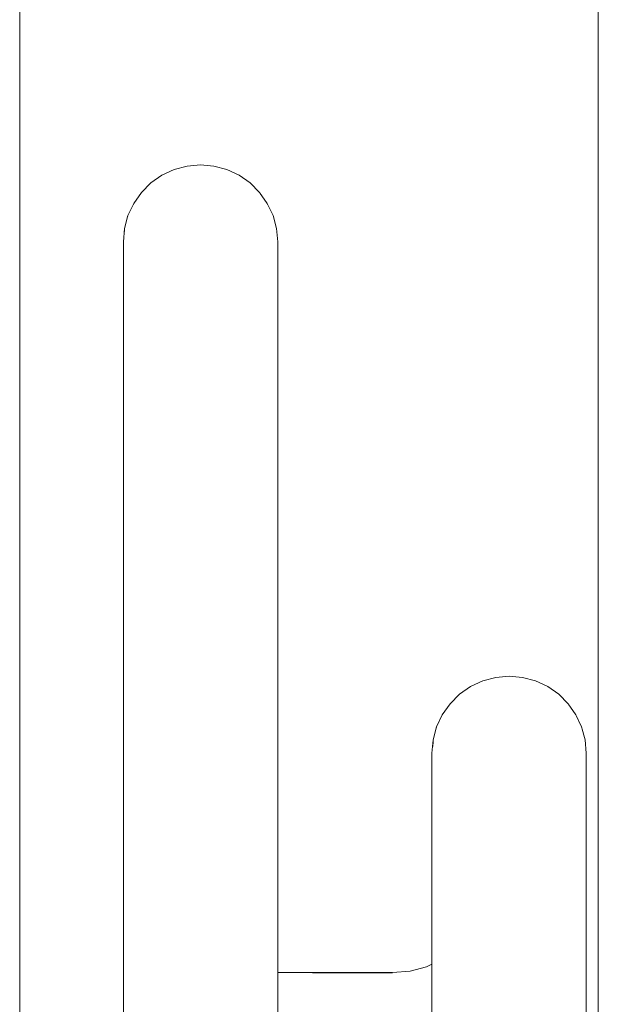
# Model space of a CAD drawing. Header units: millimetres. Extents: x 0 to 650, y -1 to 707.
# Tile 330 of 348: x 527.05 to 528.55, y 451.08 to 453.64. Entities that reach past the tile are written whole.
import ezdxf
from ezdxf.xclip import XClip

# ---------------------------------------------------------------- set-up
doc = ezdxf.new("R2010")
doc.units = ezdxf.units.MM
doc.header["$MEASUREMENT"] = 0
doc.header["$XCLIPFRAME"] = 0
doc.linetypes.add('Wipeout_Contour', pattern=[1000, 0, -1000])
doc.layers.add('Parede.ARQ', color=7, linetype='Continuous')
doc.layers.add('Pilar.ARQ', color=7, linetype='Continuous')

# ---------------------------------------------------------------- blocks, each defined once
blk = doc.blocks.new('Desenho_5_5', base_point=(26.0927, 442.8059))
at = {"color": 254, "linetype": 'Wipeout_Contour', "lineweight": 0, "ltscale": 47845.798203}
blk.add_wipeout([(528.5504, 465.6059), (527.0504, 465.6059), (527.0504, 442.8059), (527.3192, 442.8059), (527.3192, 453.0607), (527.3222, 453.0953), (527.3312, 453.1288), (527.346, 453.1603), (527.366, 453.1888), (527.3906, 453.2133), (527.4192, 453.2333), (527.4508, 453.248), (527.4844, 453.257), (527.5192, 453.26), (527.5539, 453.257), (527.5876, 453.248), (527.6192, 453.2333), (527.6477, 453.2133), (527.6724, 453.1888), (527.6924, 453.1603), (527.7071, 453.1288), (527.7161, 453.0953), (527.7192, 453.0607), (527.7192, 451.1671), (528.017, 451.1671), (528.0625, 451.1711), (528.1046, 451.1823), (528.1192, 451.1891), (528.1192, 451.7358), (528.1222, 451.7704), (528.1312, 451.8039), (528.146, 451.8354), (528.166, 451.8639), (528.1906, 451.8884), (528.2192, 451.9084), (528.2508, 451.9231), (528.2844, 451.932), (528.3192, 451.9351), (528.3539, 451.932), (528.3876, 451.9231), (528.4192, 451.9084), (528.4477, 451.8884), (528.4724, 451.8639), (528.4924, 451.8354), (528.5071, 451.8039), (528.5161, 451.7704), (528.5192, 451.7358), (528.5192, 444.5046), (528.5161, 444.47), (528.5071, 444.4364), (528.4924, 444.4049), (528.4724, 444.3764), (528.4477, 444.3519), (528.4192, 444.332), (528.3876, 444.3173), (528.3692, 444.3124), (528.3692, 444.2169), (528.364, 444.1583), (528.3482, 444.0993), (528.3224, 444.044), (528.2874, 443.994), (528.2443, 443.9508), (528.1943, 443.9158), (528.1389, 443.89), (528.08, 443.8742), (528.0213, 443.8691), (527.7192, 443.8691), (527.7192, 442.8059), (528.5504, 442.8059)], dxfattribs=at).dxf.layer = 'Pilar.ARQ'
at = {"layer": 'Parede.ARQ', "color": 8, "linetype": 'Continuous', "lineweight": 0}
blk.add_line((528.1046, 451.1823), (528.0625, 451.1711), dxfattribs=at)
at = {"layer": 'Pilar.ARQ', "color": 8, "linetype": 'Continuous', "lineweight": 0}
for p, q in [((527.0504, 442.8059), (527.0504, 465.6059)), ((528.5504, 442.8059), (528.5504, 465.6059))]:
    blk.add_line(p, q, dxfattribs=at)
at = {"color": 254, "linetype": 'Wipeout_Contour', "lineweight": 0, "ltscale": 2774.321498}
blk.add_wipeout([(527.3192, 453.0192), (527.3192, 448.0212), (527.3222, 448.0558), (527.3222, 453.0538)], dxfattribs=at).dxf.layer = 'Parede.ARQ'
at = {"color": 254, "linetype": 'Wipeout_Contour', "lineweight": 0, "ltscale": 2773.383193}
blk.add_wipeout([(528.1222, 451.7538), (528.1192, 451.7192), (528.1192, 446.7212), (528.1222, 446.7558)], dxfattribs=at).dxf.layer = 'Parede.ARQ'
at = {"color": 254, "linetype": 'Wipeout_Contour', "lineweight": 0, "ltscale": 2774.428396}
blk.add_wipeout([(527.3222, 453.0538), (527.3222, 448.0558), (527.3312, 448.0893), (527.3312, 453.0873)], dxfattribs=at).dxf.layer = 'Parede.ARQ'
at = {"color": 254, "linetype": 'Wipeout_Contour', "lineweight": 0, "ltscale": 2773.489899}
blk.add_wipeout([(528.1222, 451.7538), (528.1222, 446.7558), (528.1312, 446.7893), (528.1312, 451.7873)], dxfattribs=at).dxf.layer = 'Parede.ARQ'
at = {"color": 254, "linetype": 'Wipeout_Contour', "lineweight": 0, "ltscale": 2774.549022}
blk.add_wipeout([(527.3312, 453.0873), (527.3312, 448.0893), (527.346, 448.1208), (527.346, 453.1188)], dxfattribs=at).dxf.layer = 'Parede.ARQ'
at = {"color": 254, "linetype": 'Wipeout_Contour', "lineweight": 0, "ltscale": 2773.610377}
blk.add_wipeout([(528.146, 451.8188), (528.1312, 451.7873), (528.1312, 446.7893), (528.146, 446.8208)], dxfattribs=at).dxf.layer = 'Parede.ARQ'
at = {"layer": 'Parede.ARQ', "color": 7, "linetype": 'Continuous', "lineweight": 0}
for p, q in [((527.3192, 451.0186), (527.3192, 452.0182)), ((528.1192, 451.7192), (528.1192, 451.7358))]:
    blk.add_line(p, q, dxfattribs=at)
at = {"layer": 'Parede.ARQ', "color": 8, "linetype": 'Continuous', "lineweight": 0}
blk.add_line((528.1192, 451.1891), (528.1046, 451.1823), dxfattribs=at)
at = {"color": 254, "linetype": 'Wipeout_Contour', "lineweight": 0, "ltscale": 2774.67971}
blk.add_wipeout([(527.366, 453.1473), (527.346, 453.1188), (527.346, 448.1208), (527.366, 448.1493)], dxfattribs=at).dxf.layer = 'Parede.ARQ'
at = {"color": 254, "linetype": 'Wipeout_Contour', "lineweight": 0, "ltscale": 2780.87246}
blk.add_wipeout([(527.3192, 453.0607), (527.3192, 453.0192), (527.3222, 453.0538), (527.3222, 453.0953)], dxfattribs=at).dxf.layer = 'Parede.ARQ'
at = {"color": 254, "linetype": 'Wipeout_Contour', "lineweight": 0, "ltscale": 2773.740964}
blk.add_wipeout([(528.146, 451.8188), (528.146, 446.8208), (528.166, 446.8493), (528.166, 451.8473)], dxfattribs=at).dxf.layer = 'Parede.ARQ'
at = {"color": 254, "linetype": 'Wipeout_Contour', "lineweight": 0, "ltscale": 2779.992238}
blk.add_wipeout([(528.1312, 451.8039), (528.1222, 451.7704), (528.1222, 451.7538), (528.1312, 451.7873)], dxfattribs=at).dxf.layer = 'Parede.ARQ'
at = {"color": 254, "linetype": 'Wipeout_Contour', "lineweight": 0, "ltscale": 2083.19705}
blk.add_wipeout([(528.1188, 451.1434), (528.0697, 451.1302), (528.1192, 451.1345)], dxfattribs=at).dxf.layer = 'Parede.ARQ'
at = {"layer": 'Parede.ARQ', "color": 7, "linetype": 'Continuous', "lineweight": 0}
for p, q in [((527.3192, 453.0178), (527.3192, 453.0192)), ((527.3192, 452.0182), (527.3192, 453.0178)), ((528.1192, 451.7358), (528.1222, 451.7704)), ((528.1192, 446.7212), (528.1192, 451.7192))]:
    blk.add_line(p, q, dxfattribs=at)
at = {"color": 254, "linetype": 'Wipeout_Contour', "lineweight": 0, "ltscale": 2774.816487}
blk.add_wipeout([(527.366, 453.1473), (527.366, 448.1493), (527.3906, 448.1738), (527.3906, 453.1718)], dxfattribs=at).dxf.layer = 'Parede.ARQ'
at = {"color": 254, "linetype": 'Wipeout_Contour', "lineweight": 0, "ltscale": 2780.979598}
blk.add_wipeout([(527.3222, 453.0953), (527.3222, 453.0538), (527.3312, 453.0873), (527.3312, 453.1288)], dxfattribs=at).dxf.layer = 'Parede.ARQ'
at = {"color": 254, "linetype": 'Wipeout_Contour', "lineweight": 0, "ltscale": 2773.877698}
blk.add_wipeout([(528.166, 446.8493), (528.1906, 446.8738), (528.1906, 451.8718), (528.166, 451.8473)], dxfattribs=at).dxf.layer = 'Parede.ARQ'
at = {"color": 254, "linetype": 'Wipeout_Contour', "lineweight": 0, "ltscale": 2780.112893}
blk.add_wipeout([(528.1312, 451.8039), (528.1312, 451.7873), (528.146, 451.8188), (528.146, 451.8354)], dxfattribs=at).dxf.layer = 'Parede.ARQ'
at = {"layer": 'Parede.ARQ', "color": 7, "linetype": 'Continuous', "lineweight": 0}
for p, q in [((527.3192, 453.0192), (527.3192, 453.0607)), ((528.1222, 451.7704), (528.1312, 451.8039))]:
    blk.add_line(p, q, dxfattribs=at)
at = {"color": 254, "linetype": 'Wipeout_Contour', "lineweight": 0, "ltscale": 2774.955196}
blk.add_wipeout([(527.3906, 453.1718), (527.3906, 448.1738), (527.4192, 448.1938), (527.4192, 453.1918)], dxfattribs=at).dxf.layer = 'Parede.ARQ'
at = {"color": 254, "linetype": 'Wipeout_Contour', "lineweight": 0, "ltscale": 2781.100404}
blk.add_wipeout([(527.3312, 453.1288), (527.3312, 453.0873), (527.346, 453.1188), (527.346, 453.1603)], dxfattribs=at).dxf.layer = 'Parede.ARQ'
at = {"color": 254, "linetype": 'Wipeout_Contour', "lineweight": 0, "ltscale": 2774.016404}
blk.add_wipeout([(528.1906, 451.8718), (528.1906, 446.8738), (528.2192, 446.8938), (528.2192, 451.8918)], dxfattribs=at).dxf.layer = 'Parede.ARQ'
at = {"color": 254, "linetype": 'Wipeout_Contour', "lineweight": 0, "ltscale": 2780.243587}
blk.add_wipeout([(528.146, 451.8354), (528.146, 451.8188), (528.166, 451.8473), (528.166, 451.8639)], dxfattribs=at).dxf.layer = 'Parede.ARQ'
at = {"layer": 'Parede.ARQ', "color": 7, "linetype": 'Continuous', "lineweight": 0}
for p, q in [((527.3222, 453.0953), (527.3312, 453.1288)), ((527.3192, 453.0607), (527.3222, 453.0953)), ((528.1312, 451.8039), (528.146, 451.8354))]:
    blk.add_line(p, q, dxfattribs=at)
at = {"color": 254, "linetype": 'Wipeout_Contour', "lineweight": 0, "ltscale": 2775.091624}
blk.add_wipeout([(527.4192, 448.1938), (527.4508, 448.2085), (527.4508, 453.2065), (527.4192, 453.1918)], dxfattribs=at).dxf.layer = 'Parede.ARQ'
at = {"color": 254, "linetype": 'Wipeout_Contour', "lineweight": 0, "ltscale": 2781.231205}
blk.add_wipeout([(527.346, 453.1603), (527.346, 453.1188), (527.366, 453.1473), (527.366, 453.1888)], dxfattribs=at).dxf.layer = 'Parede.ARQ'
at = {"color": 254, "linetype": 'Wipeout_Contour', "lineweight": 0, "ltscale": 2774.152887}
blk.add_wipeout([(528.2192, 451.8918), (528.2192, 446.8938), (528.2508, 446.9085), (528.2508, 451.9065)], dxfattribs=at).dxf.layer = 'Parede.ARQ'
at = {"color": 254, "linetype": 'Wipeout_Contour', "lineweight": 0, "ltscale": 2780.380351}
blk.add_wipeout([(528.166, 451.8639), (528.166, 451.8473), (528.1906, 451.8718), (528.1906, 451.8884)], dxfattribs=at).dxf.layer = 'Parede.ARQ'
at = {"layer": 'Parede.ARQ', "color": 7, "linetype": 'Continuous', "lineweight": 0}
for p, q in [((527.3312, 453.1288), (527.346, 453.1603)), ((528.146, 451.8354), (528.166, 451.8639))]:
    blk.add_line(p, q, dxfattribs=at)
at = {"color": 254, "linetype": 'Wipeout_Contour', "lineweight": 0, "ltscale": 2781.368027}
blk.add_wipeout([(527.366, 453.1888), (527.366, 453.1473), (527.3906, 453.1718), (527.3906, 453.2133)], dxfattribs=at).dxf.layer = 'Parede.ARQ'
at = {"color": 254, "linetype": 'Wipeout_Contour', "lineweight": 0, "ltscale": 2775.221626}
blk.add_wipeout([(527.4508, 453.2065), (527.4508, 448.2085), (527.4844, 448.2174), (527.4844, 453.2154)], dxfattribs=at).dxf.layer = 'Parede.ARQ'
at = {"color": 254, "linetype": 'Wipeout_Contour', "lineweight": 0, "ltscale": 2780.519015}
blk.add_wipeout([(528.1906, 451.8884), (528.1906, 451.8718), (528.2192, 451.8918), (528.2192, 451.9084)], dxfattribs=at).dxf.layer = 'Parede.ARQ'
at = {"color": 254, "linetype": 'Wipeout_Contour', "lineweight": 0, "ltscale": 2774.282995}
blk.add_wipeout([(528.2508, 451.9065), (528.2508, 446.9085), (528.2844, 446.9174), (528.2844, 451.9154)], dxfattribs=at).dxf.layer = 'Parede.ARQ'
at = {"layer": 'Parede.ARQ', "color": 7, "linetype": 'Continuous', "lineweight": 0}
for p, q in [((527.346, 453.1603), (527.366, 453.1888)), ((528.166, 451.8639), (528.1906, 451.8884))]:
    blk.add_line(p, q, dxfattribs=at)
at = {"color": 254, "linetype": 'Wipeout_Contour', "lineweight": 0, "ltscale": 2781.50671}
blk.add_wipeout([(527.3906, 453.2133), (527.3906, 453.1718), (527.4192, 453.1918), (527.4192, 453.2333)], dxfattribs=at).dxf.layer = 'Parede.ARQ'
at = {"color": 254, "linetype": 'Wipeout_Contour', "lineweight": 0, "ltscale": 2775.341252}
blk.add_wipeout([(527.5192, 453.2185), (527.4844, 453.2154), (527.4844, 448.2174), (527.5192, 448.2205)], dxfattribs=at).dxf.layer = 'Parede.ARQ'
at = {"color": 254, "linetype": 'Wipeout_Contour', "lineweight": 0, "ltscale": 2780.655373}
blk.add_wipeout([(528.2508, 451.9231), (528.2192, 451.9084), (528.2192, 451.8918), (528.2508, 451.9065)], dxfattribs=at).dxf.layer = 'Parede.ARQ'
at = {"color": 254, "linetype": 'Wipeout_Contour', "lineweight": 0, "ltscale": 2774.402774}
blk.add_wipeout([(528.2844, 451.9154), (528.2844, 446.9174), (528.3192, 446.9205), (528.3192, 451.9185)], dxfattribs=at).dxf.layer = 'Parede.ARQ'
at = {"layer": 'Parede.ARQ', "color": 7, "linetype": 'Continuous', "lineweight": 0}
for p, q in [((527.366, 453.1888), (527.3906, 453.2133)), ((528.1906, 451.8884), (528.2192, 451.9084))]:
    blk.add_line(p, q, dxfattribs=at)
at = {"color": 254, "linetype": 'Wipeout_Contour', "lineweight": 0, "ltscale": 2781.643043}
blk.add_wipeout([(527.4508, 453.248), (527.4192, 453.2333), (527.4192, 453.1918), (527.4508, 453.2065)], dxfattribs=at).dxf.layer = 'Parede.ARQ'
at = {"color": 254, "linetype": 'Wipeout_Contour', "lineweight": 0, "ltscale": 2775.446869}
blk.add_wipeout([(527.5192, 453.2185), (527.5192, 448.2205), (527.5539, 448.2174), (527.5539, 453.2154)], dxfattribs=at).dxf.layer = 'Parede.ARQ'
at = {"color": 254, "linetype": 'Wipeout_Contour', "lineweight": 0, "ltscale": 2780.785278}
blk.add_wipeout([(528.2508, 451.9231), (528.2508, 451.9065), (528.2844, 451.9154), (528.2844, 451.932)], dxfattribs=at).dxf.layer = 'Parede.ARQ'
at = {"color": 254, "linetype": 'Wipeout_Contour', "lineweight": 0, "ltscale": 2774.508587}
blk.add_wipeout([(528.3192, 451.9185), (528.3192, 446.9205), (528.3539, 446.9174), (528.3539, 451.9154)], dxfattribs=at).dxf.layer = 'Parede.ARQ'
at = {"layer": 'Parede.ARQ', "color": 7, "linetype": 'Continuous', "lineweight": 0}
for p, q in [((527.3906, 453.2133), (527.4192, 453.2333)), ((528.2192, 451.9084), (528.2508, 451.9231))]:
    blk.add_line(p, q, dxfattribs=at)
at = {"color": 254, "linetype": 'Wipeout_Contour', "lineweight": 0, "ltscale": 2781.772888}
blk.add_wipeout([(527.4508, 453.248), (527.4508, 453.2065), (527.4844, 453.2154), (527.4844, 453.257)], dxfattribs=at).dxf.layer = 'Parede.ARQ'
at = {"color": 254, "linetype": 'Wipeout_Contour', "lineweight": 0, "ltscale": 2775.535269}
blk.add_wipeout([(527.5539, 453.2154), (527.5539, 448.2174), (527.5876, 448.2085), (527.5876, 453.2065)], dxfattribs=at).dxf.layer = 'Parede.ARQ'
at = {"color": 254, "linetype": 'Wipeout_Contour', "lineweight": 0, "ltscale": 2780.9048}
blk.add_wipeout([(528.2844, 451.932), (528.2844, 451.9154), (528.3192, 451.9185), (528.3192, 451.9351)], dxfattribs=at).dxf.layer = 'Parede.ARQ'
at = {"color": 254, "linetype": 'Wipeout_Contour', "lineweight": 0, "ltscale": 2774.59722}
blk.add_wipeout([(528.3539, 446.9174), (528.3876, 446.9085), (528.3876, 451.9065), (528.3539, 451.9154)], dxfattribs=at).dxf.layer = 'Parede.ARQ'
at = {"layer": 'Parede.ARQ', "color": 7, "linetype": 'Continuous', "lineweight": 0}
for p, q in [((527.4192, 453.2333), (527.4508, 453.248)), ((528.2508, 451.9231), (528.2844, 451.932))]:
    blk.add_line(p, q, dxfattribs=at)
at = {"color": 254, "linetype": 'Wipeout_Contour', "lineweight": 0, "ltscale": 2781.892307}
blk.add_wipeout([(527.4844, 453.257), (527.4844, 453.2154), (527.5192, 453.2185), (527.5192, 453.26)], dxfattribs=at).dxf.layer = 'Parede.ARQ'
at = {"color": 254, "linetype": 'Wipeout_Contour', "lineweight": 0, "ltscale": 2775.603769}
blk.add_wipeout([(527.5876, 453.2065), (527.5876, 448.2085), (527.6192, 448.1938), (527.6192, 453.1918)], dxfattribs=at).dxf.layer = 'Parede.ARQ'
at = {"color": 254, "linetype": 'Wipeout_Contour', "lineweight": 0, "ltscale": 2781.010146}
blk.add_wipeout([(528.3192, 451.9351), (528.3192, 451.9185), (528.3539, 451.9154), (528.3539, 451.932)], dxfattribs=at).dxf.layer = 'Parede.ARQ'
at = {"color": 254, "linetype": 'Wipeout_Contour', "lineweight": 0, "ltscale": 2774.665982}
blk.add_wipeout([(528.3876, 451.9065), (528.3876, 446.9085), (528.4192, 446.8938), (528.4192, 451.8918)], dxfattribs=at).dxf.layer = 'Parede.ARQ'
at = {"layer": 'Parede.ARQ', "color": 7, "linetype": 'Continuous', "lineweight": 0}
for p, q in [((527.4508, 453.248), (527.4844, 453.257)), ((528.2844, 451.932), (528.3192, 451.9351))]:
    blk.add_line(p, q, dxfattribs=at)
at = {"color": 254, "linetype": 'Wipeout_Contour', "lineweight": 0, "ltscale": 2781.997579}
blk.add_wipeout([(527.5192, 453.26), (527.5192, 453.2185), (527.5539, 453.2154), (527.5539, 453.257)], dxfattribs=at).dxf.layer = 'Parede.ARQ'
at = {"color": 254, "linetype": 'Wipeout_Contour', "lineweight": 0, "ltscale": 2775.650289}
blk.add_wipeout([(527.6192, 448.1938), (527.6477, 448.1738), (527.6477, 453.1718), (527.6192, 453.1918)], dxfattribs=at).dxf.layer = 'Parede.ARQ'
at = {"color": 254, "linetype": 'Wipeout_Contour', "lineweight": 0, "ltscale": 2781.09827}
blk.add_wipeout([(528.3876, 451.9231), (528.3539, 451.932), (528.3539, 451.9154), (528.3876, 451.9065)], dxfattribs=at).dxf.layer = 'Parede.ARQ'
at = {"color": 254, "linetype": 'Wipeout_Contour', "lineweight": 0, "ltscale": 2774.712787}
blk.add_wipeout([(528.4192, 446.8938), (528.4477, 446.8738), (528.4477, 451.8718), (528.4192, 451.8918)], dxfattribs=at).dxf.layer = 'Parede.ARQ'
at = {"layer": 'Parede.ARQ', "color": 7, "linetype": 'Continuous', "lineweight": 0}
for p, q in [((527.4844, 453.257), (527.5192, 453.26)), ((528.3192, 451.9351), (528.3539, 451.932))]:
    blk.add_line(p, q, dxfattribs=at)
at = {"color": 254, "linetype": 'Wipeout_Contour', "lineweight": 0, "ltscale": 2782.08554}
blk.add_wipeout([(527.5876, 453.248), (527.5539, 453.257), (527.5539, 453.2154), (527.5876, 453.2065)], dxfattribs=at).dxf.layer = 'Parede.ARQ'
at = {"color": 254, "linetype": 'Wipeout_Contour', "lineweight": 0, "ltscale": 2775.673417}
blk.add_wipeout([(527.6477, 453.1718), (527.6477, 448.1738), (527.6724, 448.1493), (527.6724, 453.1473)], dxfattribs=at).dxf.layer = 'Parede.ARQ'
at = {"color": 254, "linetype": 'Wipeout_Contour', "lineweight": 0, "ltscale": 2781.166602}
blk.add_wipeout([(528.4192, 451.9084), (528.3876, 451.9231), (528.3876, 451.9065), (528.4192, 451.8918)], dxfattribs=at).dxf.layer = 'Parede.ARQ'
at = {"color": 254, "linetype": 'Wipeout_Contour', "lineweight": 0, "ltscale": 2774.736212}
blk.add_wipeout([(528.4724, 451.8473), (528.4477, 451.8718), (528.4477, 446.8738), (528.4724, 446.8493)], dxfattribs=at).dxf.layer = 'Parede.ARQ'
at = {"layer": 'Parede.ARQ', "color": 7, "linetype": 'Continuous', "lineweight": 0}
for p, q in [((527.5192, 453.26), (527.5539, 453.257)), ((528.3539, 451.932), (528.3876, 451.9231))]:
    blk.add_line(p, q, dxfattribs=at)
at = {"color": 254, "linetype": 'Wipeout_Contour', "lineweight": 0, "ltscale": 2782.153612}
blk.add_wipeout([(527.6192, 453.2333), (527.5876, 453.248), (527.5876, 453.2065), (527.6192, 453.1918)], dxfattribs=at).dxf.layer = 'Parede.ARQ'
at = {"color": 254, "linetype": 'Wipeout_Contour', "lineweight": 0, "ltscale": 2775.67245}
blk.add_wipeout([(527.6724, 453.1473), (527.6724, 448.1493), (527.6924, 448.1208), (527.6924, 453.1188)], dxfattribs=at).dxf.layer = 'Parede.ARQ'
at = {"color": 254, "linetype": 'Wipeout_Contour', "lineweight": 0, "ltscale": 2781.212996}
blk.add_wipeout([(528.4477, 451.8884), (528.4192, 451.9084), (528.4192, 451.8918), (528.4477, 451.8718)], dxfattribs=at).dxf.layer = 'Parede.ARQ'
at = {"color": 254, "linetype": 'Wipeout_Contour', "lineweight": 0, "ltscale": 2774.735546}
blk.add_wipeout([(528.4724, 451.8473), (528.4724, 446.8493), (528.4924, 446.8208), (528.4924, 451.8188)], dxfattribs=at).dxf.layer = 'Parede.ARQ'
at = {"layer": 'Parede.ARQ', "color": 7, "linetype": 'Continuous', "lineweight": 0}
for p, q in [((527.5539, 453.257), (527.5876, 453.248)), ((528.3876, 451.9231), (528.4192, 451.9084))]:
    blk.add_line(p, q, dxfattribs=at)
at = {"color": 254, "linetype": 'Wipeout_Contour', "lineweight": 0, "ltscale": 2782.199707}
blk.add_wipeout([(527.6192, 453.2333), (527.6192, 453.1918), (527.6477, 453.1718), (527.6477, 453.2133)], dxfattribs=at).dxf.layer = 'Parede.ARQ'
at = {"color": 254, "linetype": 'Wipeout_Contour', "lineweight": 0, "ltscale": 2775.647419}
blk.add_wipeout([(527.6924, 453.1188), (527.6924, 448.1208), (527.7071, 448.0893), (527.7071, 453.0873)], dxfattribs=at).dxf.layer = 'Parede.ARQ'
at = {"color": 254, "linetype": 'Wipeout_Contour', "lineweight": 0, "ltscale": 2781.236015}
blk.add_wipeout([(528.4477, 451.8884), (528.4477, 451.8718), (528.4724, 451.8473), (528.4724, 451.8639)], dxfattribs=at).dxf.layer = 'Parede.ARQ'
at = {"color": 254, "linetype": 'Wipeout_Contour', "lineweight": 0, "ltscale": 2774.710811}
blk.add_wipeout([(528.4924, 446.8208), (528.5071, 446.7893), (528.5071, 451.7873), (528.4924, 451.8188)], dxfattribs=at).dxf.layer = 'Parede.ARQ'
at = {"layer": 'Parede.ARQ', "color": 7, "linetype": 'Continuous', "lineweight": 0}
for p, q in [((527.5876, 453.248), (527.6192, 453.2333)), ((528.4192, 451.9084), (528.4477, 451.8884))]:
    blk.add_line(p, q, dxfattribs=at)
at = {"color": 254, "linetype": 'Wipeout_Contour', "lineweight": 0, "ltscale": 2782.222413}
blk.add_wipeout([(527.6477, 453.2133), (527.6477, 453.1718), (527.6724, 453.1473), (527.6724, 453.1888)], dxfattribs=at).dxf.layer = 'Parede.ARQ'
at = {"color": 254, "linetype": 'Wipeout_Contour', "lineweight": 0, "ltscale": 2775.599082}
blk.add_wipeout([(527.7071, 453.0873), (527.7071, 448.0893), (527.7161, 448.0558), (527.7161, 453.0538)], dxfattribs=at).dxf.layer = 'Parede.ARQ'
at = {"color": 254, "linetype": 'Wipeout_Contour', "lineweight": 0, "ltscale": 2781.234949}
blk.add_wipeout([(528.4924, 451.8354), (528.4724, 451.8639), (528.4724, 451.8473), (528.4924, 451.8188)], dxfattribs=at).dxf.layer = 'Parede.ARQ'
at = {"color": 254, "linetype": 'Wipeout_Contour', "lineweight": 0, "ltscale": 2774.662756}
blk.add_wipeout([(528.5071, 451.7873), (528.5071, 446.7893), (528.5161, 446.7558), (528.5161, 451.7538)], dxfattribs=at).dxf.layer = 'Parede.ARQ'
at = {"layer": 'Parede.ARQ', "color": 7, "linetype": 'Continuous', "lineweight": 0}
for p, q in [((527.6192, 453.2333), (527.6477, 453.2133)), ((528.4477, 451.8884), (528.4724, 451.8639))]:
    blk.add_line(p, q, dxfattribs=at)
at = {"color": 254, "linetype": 'Wipeout_Contour', "lineweight": 0, "ltscale": 2782.221032}
blk.add_wipeout([(527.6924, 453.1603), (527.6724, 453.1888), (527.6724, 453.1473), (527.6924, 453.1188)], dxfattribs=at).dxf.layer = 'Parede.ARQ'
at = {"color": 254, "linetype": 'Wipeout_Contour', "lineweight": 0, "ltscale": 2775.528907}
blk.add_wipeout([(527.7161, 453.0538), (527.7161, 448.0558), (527.7192, 448.0212), (527.7192, 453.0192)], dxfattribs=at).dxf.layer = 'Parede.ARQ'
at = {"color": 254, "linetype": 'Wipeout_Contour', "lineweight": 0, "ltscale": 2781.209826}
blk.add_wipeout([(528.4924, 451.8354), (528.4924, 451.8188), (528.5071, 451.7873), (528.5071, 451.8039)], dxfattribs=at).dxf.layer = 'Parede.ARQ'
at = {"color": 254, "linetype": 'Wipeout_Contour', "lineweight": 0, "ltscale": 2774.592841}
blk.add_wipeout([(528.5161, 451.7538), (528.5161, 446.7558), (528.5192, 446.7212), (528.5192, 451.7192)], dxfattribs=at).dxf.layer = 'Parede.ARQ'
at = {"layer": 'Parede.ARQ', "color": 7, "linetype": 'Continuous', "lineweight": 0}
for p, q in [((527.6477, 453.2133), (527.6724, 453.1888)), ((528.4724, 451.8639), (528.4924, 451.8354)), ((528.5192, 451.7192), (528.5192, 451.7358)), ((528.5192, 446.7212), (528.5192, 451.7192))]:
    blk.add_line(p, q, dxfattribs=at)
at = {"color": 254, "linetype": 'Wipeout_Contour', "lineweight": 0, "ltscale": 2782.195603}
blk.add_wipeout([(527.6924, 453.1603), (527.6924, 453.1188), (527.7071, 453.0873), (527.7071, 453.1288)], dxfattribs=at).dxf.layer = 'Parede.ARQ'
at = {"color": 254, "linetype": 'Wipeout_Contour', "lineweight": 0, "ltscale": 2781.161405}
blk.add_wipeout([(528.5071, 451.8039), (528.5071, 451.7873), (528.5161, 451.7538), (528.5161, 451.7704)], dxfattribs=at).dxf.layer = 'Parede.ARQ'
at = {"color": 254, "linetype": 'Wipeout_Contour', "lineweight": 0, "ltscale": 2083.12434}
blk.add_wipeout([(528.0203, 451.0921), (527.7192, 451.0921), (528.0206, 451.0849)], dxfattribs=at).dxf.layer = 'Parede.ARQ'
at = {"layer": 'Parede.ARQ', "color": 7, "linetype": 'Continuous', "lineweight": 0}
for p, q in [((527.6724, 453.1888), (527.6924, 453.1603)), ((528.4924, 451.8354), (528.5071, 451.8039)), ((528.5071, 451.8039), (528.5161, 451.7704)), ((528.5161, 451.7704), (528.5192, 451.7358))]:
    blk.add_line(p, q, dxfattribs=at)
at = {"color": 254, "linetype": 'Wipeout_Contour', "lineweight": 0, "ltscale": 2782.146894}
blk.add_wipeout([(527.7161, 453.0953), (527.7071, 453.1288), (527.7071, 453.0873), (527.7161, 453.0538)], dxfattribs=at).dxf.layer = 'Parede.ARQ'
at = {"color": 254, "linetype": 'Wipeout_Contour', "lineweight": 0, "ltscale": 2083.138831}
blk.add_wipeout([(528.0199, 451.1), (527.7192, 451.1), (528.0203, 451.0921)], dxfattribs=at).dxf.layer = 'Parede.ARQ'
at = {"layer": 'Parede.ARQ', "color": 7, "linetype": 'Continuous', "lineweight": 0}
blk.add_line((527.6924, 453.1603), (527.7071, 453.1288), dxfattribs=at)
at = {"color": 254, "linetype": 'Wipeout_Contour', "lineweight": 0, "ltscale": 2782.076382}
blk.add_wipeout([(527.7192, 453.0607), (527.7161, 453.0953), (527.7161, 453.0538), (527.7192, 453.0192)], dxfattribs=at).dxf.layer = 'Parede.ARQ'
at = {"color": 254, "linetype": 'Wipeout_Contour', "lineweight": 0, "ltscale": 2083.154424}
blk.add_wipeout([(528.0195, 451.1084), (527.7192, 451.1084), (528.0199, 451.1)], dxfattribs=at).dxf.layer = 'Parede.ARQ'
at = {"layer": 'Parede.ARQ', "color": 7, "linetype": 'Continuous', "lineweight": 0}
for p, q in [((527.7071, 453.1288), (527.7161, 453.0953)), ((527.7161, 453.0953), (527.7192, 453.0607)), ((527.7192, 453.0192), (527.7192, 453.0607)), ((527.7192, 453.0178), (527.7192, 453.0192)), ((527.7192, 452.0182), (527.7192, 453.0178))]:
    blk.add_line(p, q, dxfattribs=at)
at = {"color": 254, "linetype": 'Wipeout_Contour', "lineweight": 0, "ltscale": 2083.170643}
blk.add_wipeout([(528.0192, 451.1171), (527.7192, 451.1171), (528.0195, 451.1084)], dxfattribs=at).dxf.layer = 'Parede.ARQ'
at = {"color": 254, "linetype": 'Wipeout_Contour', "lineweight": 0, "ltscale": 2083.186996}
blk.add_wipeout([(528.0188, 451.1258), (527.7192, 451.1258), (528.0192, 451.1171)], dxfattribs=at).dxf.layer = 'Parede.ARQ'
at = {"color": 254, "linetype": 'Wipeout_Contour', "lineweight": 0, "ltscale": 2083.202986}
blk.add_wipeout([(528.0184, 451.1342), (527.7192, 451.1342), (528.0188, 451.1258)], dxfattribs=at).dxf.layer = 'Parede.ARQ'
at = {"color": 254, "linetype": 'Wipeout_Contour', "lineweight": 0, "ltscale": 2083.218127}
blk.add_wipeout([(528.0181, 451.1421), (527.7192, 451.1421), (528.0184, 451.1342)], dxfattribs=at).dxf.layer = 'Parede.ARQ'
at = {"color": 254, "linetype": 'Wipeout_Contour', "lineweight": 0, "ltscale": 2083.231959}
blk.add_wipeout([(528.0178, 451.1492), (527.7192, 451.1492), (528.0181, 451.1421)], dxfattribs=at).dxf.layer = 'Parede.ARQ'
at = {"color": 254, "linetype": 'Wipeout_Contour', "lineweight": 0, "ltscale": 2083.123067}
blk.add_wipeout([(527.7192, 451.1492), (528.0178, 451.1492), (527.7192, 451.1554)], dxfattribs=at).dxf.layer = 'Parede.ARQ'
at = {"color": 254, "linetype": 'Wipeout_Contour', "lineweight": 0, "ltscale": 2083.134116}
blk.add_wipeout([(527.7192, 451.1554), (528.0175, 451.1554), (527.7192, 451.1604)], dxfattribs=at).dxf.layer = 'Parede.ARQ'
at = {"color": 254, "linetype": 'Wipeout_Contour', "lineweight": 0, "ltscale": 2083.26167}
blk.add_wipeout([(528.0171, 451.1641), (527.7192, 451.1641), (528.0173, 451.1604)], dxfattribs=at).dxf.layer = 'Parede.ARQ'
at = {"color": 254, "linetype": 'Wipeout_Contour', "lineweight": 0, "ltscale": 2083.266641}
blk.add_wipeout([(528.017, 451.1663), (527.7192, 451.1663), (528.0171, 451.1641)], dxfattribs=at).dxf.layer = 'Parede.ARQ'
at = {"layer": 'Parede.ARQ', "color": 7, "linetype": 'Continuous', "lineweight": 0}
blk.add_line((527.7192, 451.0186), (527.7192, 452.0182), dxfattribs=at)
at = {"layer": 'Parede.ARQ', "color": 8, "linetype": 'Continuous', "lineweight": 0}
for p, q in [((528.017, 451.1671), (527.7192, 451.1671)), ((528.0625, 451.1711), (528.017, 451.1671))]:
    blk.add_line(p, q, dxfattribs=at)

msp = doc.modelspace()

# ---------------------------------------------------------------- block references
at = {"color": 7, "linetype": 'Continuous', "lineweight": 0}
ref = msp.add_blockref('Desenho_5_5', (26.0927, 442.8059), dxfattribs=at)
XClip(ref).set_block_clipping_path([(360.0636904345, 428.2751855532), (639.463055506, 506.7925253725)])

doc.saveas('drawing.dxf')
